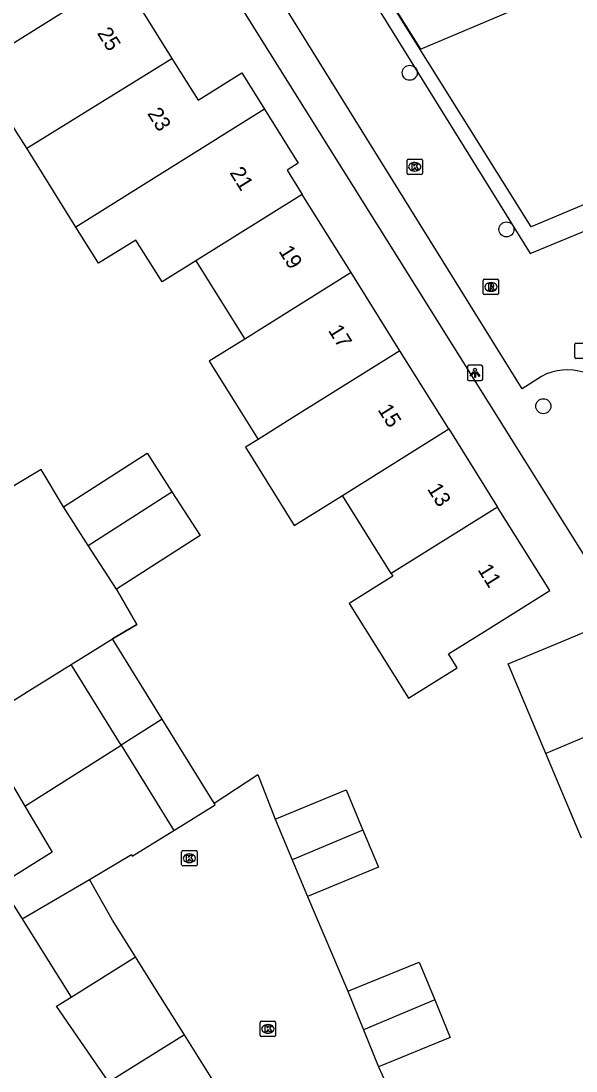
# Model space of a CAD drawing. Extents: x 157767 to 159171, y 387842 to 389425.
# Drawn here: x 158844.8 to 158881, y 388111.6 to 388179.9 of the extents above; entities that cross this region are included whole.
import ezdxf

# ---------------------------------------------------------------- set-up
doc = ezdxf.new("R2010")
doc.units = 0
for name, color, linetype in [('IMGEO_Boom', 7, 'Continuous'), ('IMGEO_Kolk', 7, 'Continuous'), ('IMGEO_Lichtpunt', 7, 'Continuous'), ('IMGEO_Muur', 7, 'Continuous'), ('IMGEO_Pand', 7, 'Continuous'), ('IMGEO_Pand_nummerreeks', 7, 'Continuous'), ('IMGEO_Rijbaan_lokaal_open', 7, 'Continuous'), ('IMGEO_Rioolput', 7, 'Continuous'), ('IMGEO_Voetpad_open', 7, 'Continuous')]:
    doc.layers.add(name, color=color, linetype=linetype)

msp = doc.modelspace()

# ---------------------------------------------------------------- linework, layer by layer
at = {"layer": 'IMGEO_Boom'}
for centre in [(158870.135, 388176.553), (158876.429, 388166.359), (158878.827, 388154.851)]:
    msp.add_circle(centre, 0.489, dxfattribs=at)
at = {"layer": 'IMGEO_Kolk'}
for p, q in [((158869.96, 388170.007), (158869.96, 388170.859)), ((158870.035, 388170.933), (158870.887, 388170.933)), ((158870.961, 388170.859), (158870.961, 388170.007)), ((158870.471, 388170.153), (158870.446, 388170.153)), ((158870.448, 388170.713), (158870.473, 388170.713)), ((158870.887, 388169.933), (158870.035, 388169.933)), ((158880.879, 388158.038), (158880.879, 388158.89)), ((158880.954, 388158.964), (158881.806, 388158.964)), ((158881.806, 388157.964), (158880.954, 388157.964)), ((158855.29, 388124.998), (158855.29, 388125.85)), ((158855.365, 388125.924), (158856.217, 388125.924)), ((158855.778, 388125.704), (158855.803, 388125.704)), ((158856.291, 388125.85), (158856.291, 388124.998)), ((158855.801, 388125.144), (158855.776, 388125.144)), ((158856.217, 388124.924), (158855.365, 388124.924)), ((158860.404, 388113.888), (158860.404, 388114.74)), ((158860.479, 388114.814), (158861.331, 388114.814)), ((158861.405, 388114.74), (158861.405, 388113.888)), ((158860.915, 388114.034), (158860.89, 388114.034)), ((158860.892, 388114.594), (158860.917, 388114.594)), ((158861.331, 388113.814), (158860.479, 388113.814))]:
    msp.add_line(p, q, dxfattribs=at)
for points in [[(158869.96, 388170.007), (158869.96, 388170.859)], [(158870.035, 388170.933), (158870.887, 388170.933)], [(158870.961, 388170.859), (158870.961, 388170.007)], [(158870.281, 388170.633), (158870.404, 388170.633), (158870.404, 388170.482), (158870.534, 388170.633), (158870.698, 388170.633), (158870.552, 388170.482), (158870.705, 388170.233), (158870.553, 388170.233), (158870.468, 388170.397), (158870.404, 388170.33), (158870.404, 388170.233), (158870.281, 388170.233), (158870.281, 388170.633)], [(158870.887, 388169.933), (158870.035, 388169.933)], [(158880.879, 388158.038), (158880.879, 388158.89)], [(158880.954, 388158.964), (158881.806, 388158.964)], [(158881.806, 388157.964), (158880.954, 388157.964)], [(158855.29, 388124.998), (158855.29, 388125.85)], [(158855.365, 388125.924), (158856.217, 388125.924)], [(158856.291, 388125.85), (158856.291, 388124.998)], [(158855.611, 388125.624), (158855.734, 388125.624), (158855.734, 388125.473), (158855.864, 388125.624), (158856.028, 388125.624), (158855.882, 388125.473), (158856.035, 388125.224), (158855.883, 388125.224), (158855.798, 388125.388), (158855.734, 388125.321), (158855.734, 388125.224), (158855.611, 388125.224), (158855.611, 388125.624)], [(158856.217, 388124.924), (158855.365, 388124.924)], [(158860.404, 388113.888), (158860.404, 388114.74)], [(158860.479, 388114.814), (158861.331, 388114.814)], [(158861.405, 388114.74), (158861.405, 388113.888)], [(158860.725, 388114.514), (158860.848, 388114.514), (158860.848, 388114.363), (158860.978, 388114.514), (158861.142, 388114.514), (158860.996, 388114.363), (158861.149, 388114.114), (158860.997, 388114.114), (158860.912, 388114.278), (158860.848, 388114.211), (158860.848, 388114.114), (158860.725, 388114.114), (158860.725, 388114.514)], [(158861.331, 388113.814), (158860.479, 388113.814)]]:
    msp.add_lwpolyline(points, dxfattribs=at)
for centre, start, end in [((158870.037, 388170.857), 91.55205, 178.44795), ((158870.037, 388170.857), 91.55205, 178.44795), ((158870.885, 388170.857), 1.55205, 88.44795), ((158870.885, 388170.857), 1.55205, 88.44795), ((158870.037, 388170.009), 181.55205, 268.44795), ((158870.037, 388170.009), 181.55205, 268.44795), ((158870.885, 388170.009), 271.55205, 358.44795), ((158870.885, 388170.009), 271.55205, 358.44795), ((158880.956, 388158.888), 91.55205, 178.44795), ((158880.956, 388158.888), 91.55205, 178.44795), ((158880.956, 388158.04), 181.55205, 268.44795), ((158880.956, 388158.04), 181.55205, 268.44795), ((158855.367, 388125.848), 91.55205, 178.44795), ((158855.367, 388125.848), 91.55205, 178.44795), ((158856.215, 388125.848), 1.55205, 88.44795), ((158856.215, 388125.848), 1.55205, 88.44795), ((158855.367, 388125), 181.55205, 268.44795), ((158855.367, 388125), 181.55205, 268.44795), ((158856.215, 388125), 271.55205, 358.44795), ((158856.215, 388125), 271.55205, 358.44795), ((158860.481, 388114.738), 91.55205, 178.44795), ((158860.481, 388114.738), 91.55205, 178.44795), ((158861.329, 388114.738), 1.55205, 88.44795), ((158861.329, 388114.738), 1.55205, 88.44795), ((158860.481, 388113.89), 181.55205, 268.44795), ((158860.481, 388113.89), 181.55205, 268.44795), ((158861.329, 388113.89), 271.55205, 358.44795), ((158861.329, 388113.89), 271.55205, 358.44795)]:
    msp.add_arc(centre, 0.0765, start, end, dxfattribs=at)
for centre, major_axis, ratio, start_param, end_param in [((158870.447, 388170.433), (-0.387, 0.002), 0.722429, 4.712389, 7.853982), ((158870.472, 388170.433), (-0.39, 0.002), 0.717154, 1.570796, 4.712389), ((158855.777, 388125.424), (-0.387, 0.002), 0.722429, 4.712389, 7.853982), ((158855.802, 388125.424), (-0.39, 0.002), 0.717154, 1.570796, 4.712389), ((158860.891, 388114.314), (-0.387, 0.002), 0.722429, 4.712389, 7.853982), ((158860.916, 388114.314), (-0.39, 0.002), 0.717154, 1.570796, 4.712389)]:
    msp.add_ellipse(centre, major_axis=major_axis, ratio=ratio, start_param=start_param, end_param=end_param, dxfattribs=at)
at = {"layer": 'IMGEO_Lichtpunt'}
for p, q in [((158873.884, 388157.421), (158873.884, 388156.614)), ((158873.884, 388157.421), (158873.884, 388156.614)), ((158874.786, 388157.516), (158873.978, 388157.516)), ((158874.786, 388157.516), (158873.978, 388157.516)), ((158874.88, 388156.614), (158874.88, 388157.421)), ((158874.88, 388156.614), (158874.88, 388157.421)), ((158873.978, 388156.52), (158874.786, 388156.52)), ((158873.978, 388156.52), (158874.786, 388156.52))]:
    msp.add_line(p, q, dxfattribs=at)
for points in [[(158874.258, 388157.085), (158874.297, 388157.057), (158874.109, 388156.795), (158874.071, 388156.822), (158874.258, 388157.085)], [(158874.36, 388157.037), (158874.407, 388157.037), (158874.407, 388156.715), (158874.36, 388156.715), (158874.36, 388157.037)], [(158874.47, 388157.057), (158874.508, 388157.084), (158874.695, 388156.822), (158874.656, 388156.794), (158874.47, 388157.057)]]:
    msp.add_lwpolyline(points, dxfattribs=at)
msp.add_circle((158874.383, 388157.219), 0.0994, dxfattribs=at)
for centre, start, end in [((158873.978, 388157.421), 90, 180), ((158873.978, 388157.421), 90, 180), ((158874.786, 388157.421), 0, 90), ((158874.786, 388157.421), 0, 90), ((158873.978, 388156.614), 180, 270), ((158873.978, 388156.614), 180, 270), ((158874.786, 388156.614), 270, 0), ((158874.786, 388156.614), 270, 360)]:
    msp.add_arc(centre, 0.0946, start, end, dxfattribs=at)
at = {"layer": 'IMGEO_Muur'}
msp.add_lwpolyline([(158851.039, 388142.942), (158852.373, 388140.65), (158850.79, 388139.7)], dxfattribs=at)
at = {"layer": 'IMGEO_Pand'}
for points in [[(158869.736, 388198.323), (158867.55, 388197.401), (158869.839, 388191.974), (158866.144, 388190.415), (158867.752, 388186.602), (158866.235, 388185.962), (158866.295, 388185.821), (158866.917, 388184.362), (158870.829, 388178.088), (158877.114, 388180.728), (158875.134, 388185.422)], [(158845.206, 388171.646), (158844.528, 388172.732), (158841.878, 388176.972), (158851.3, 388182.857), (158854.654, 388177.489)], [(158845.206, 388171.646), (158854.654, 388177.489)], [(158854.654, 388177.489), (158856.357, 388174.762), (158859.211, 388176.545), (158860.686, 388174.183)], [(158860.686, 388174.183), (158848.411, 388166.513)], [(158860.686, 388174.183), (158862.878, 388170.674), (158862.146, 388170.217), (158863.133, 388168.637)], [(158848.411, 388166.513), (158845.206, 388171.646)], [(158863.133, 388168.637), (158856.212, 388164.312)], [(158866.312, 388163.548), (158863.133, 388168.637)], [(158856.212, 388164.312), (158854.011, 388162.937), (158852.304, 388165.669), (158849.882, 388164.156), (158848.411, 388166.513)], [(158856.212, 388164.312), (158859.391, 388159.224)], [(158866.312, 388163.548), (158859.391, 388159.224)], [(158869.491, 388158.459), (158866.312, 388163.548)], [(158859.391, 388159.224), (158857.081, 388157.781), (158858.744, 388155.12), (158860.261, 388152.692)], [(158869.491, 388158.459), (158862.57, 388154.135), (158860.261, 388152.692)], [(158872.67, 388153.37), (158869.491, 388158.459)], [(158865.749, 388149.046), (158872.67, 388153.37)], [(158872.67, 388153.37), (158875.849, 388148.282)], [(158860.261, 388152.692), (158859.44, 388152.179), (158862.62, 388147.091), (158865.749, 388149.046)], [(158847.606, 388148.301), (158853.053, 388151.791), (158854.661, 388149.282)], [(158849.214, 388145.79), (158854.661, 388149.282)], [(158854.661, 388149.282), (158856.486, 388146.432), (158851.039, 388142.942)], [(158868.928, 388143.957), (158865.749, 388149.046)], [(158849.214, 388145.79), (158847.606, 388148.301)], [(158868.928, 388143.957), (158869.041, 388143.776), (158866.199, 388142.002), (158870.051, 388135.836), (158873.224, 388137.82), (158872.657, 388138.727), (158875.006, 388140.194), (158879.246, 388142.843), (158875.849, 388148.282)], [(158875.849, 388148.282), (158868.928, 388143.957)], [(158851.039, 388142.942), (158849.214, 388145.79)], [(158878.984, 388132.253), (158876.542, 388138.069), (158880.242, 388139.623), (158884.852, 388141.558), (158886.505, 388137.619), (158885.633, 388137.253), (158886.42, 388135.378)], [(158848.095, 388138.032), (158850.79, 388139.7)], [(158854.019, 388134.481), (158850.79, 388139.7)], [(158841.908, 388134.171), (158845.398, 388136.363), (158848.095, 388138.032)], [(158851.344, 388132.781), (158848.095, 388138.032)], [(158886.42, 388135.378), (158878.984, 388132.253)], [(158841.908, 388134.171), (158845.091, 388128.806)], [(158854.019, 388134.481), (158851.344, 388132.781)], [(158857.401, 388129.016), (158854.019, 388134.481)], [(158845.091, 388128.806), (158851.344, 388132.781)], [(158851.344, 388132.781), (158854.775, 388127.236)], [(158881.307, 388126.721), (158878.984, 388132.253)], [(158861.382, 388127.972), (158865.997, 388129.887), (158867.09, 388127.253)], [(158845.091, 388128.806), (158846.857, 388125.829), (158843.495, 388123.724), (158844.905, 388121.472)], [(158854.775, 388127.236), (158857.47, 388128.904), (158857.401, 388129.016)], [(158861.382, 388127.972), (158862.484, 388125.317)], [(158849.29, 388124.032), (158852.016, 388125.668), (158852.078, 388125.567), (158854.775, 388127.236)], [(158867.09, 388127.253), (158862.484, 388125.317)], [(158867.09, 388127.253), (158868.091, 388124.84), (158863.476, 388122.926)], [(158862.484, 388125.317), (158863.476, 388122.926)], [(158844.905, 388121.472), (158849.29, 388124.032)], [(158852.277, 388119.009), (158850.79, 388121.384), (158849.29, 388124.032)], [(158844.905, 388121.472), (158846.602, 388118.762), (158848.089, 388116.388)], [(158848.089, 388116.388), (158852.277, 388119.009)], [(158855.468, 388113.928), (158853.648, 388116.82), (158852.277, 388119.009)], [(158866.102, 388116.773), (158870.751, 388118.668), (158871.758, 388116.198)], [(158866.102, 388116.773), (158867.129, 388114.253)], [(158851.267, 388111.298), (158850.54, 388110.843), (158847.142, 388115.795), (158848.089, 388116.388)], [(158871.758, 388116.198), (158867.129, 388114.253)], [(158871.758, 388116.198), (158872.757, 388113.746), (158868.108, 388111.852)], [(158867.129, 388114.253), (158868.108, 388111.852)], [(158855.468, 388113.928), (158851.267, 388111.298)], [(158858.664, 388108.85), (158857.211, 388111.157), (158855.468, 388113.928)]]:
    msp.add_lwpolyline(points, dxfattribs=at)
at = {"layer": 'IMGEO_Rijbaan_lokaal_open'}
for points in [[(158913.189, 388181.338), (158883.494, 388168.825), (158878.046, 388166.529), (158866.747, 388184.586), (158862.893, 388193.639)], [(158878.702, 388156.794), (158877.452, 388155.986), (158861.401, 388181.861), (158860.341, 388181.222), (158857.294, 388186.021), (158861.892, 388188.966), (158860.494, 388192.525), (158862.043, 388193.215)], [(158862.043, 388193.215), (158863.651, 388189.495), (158865.858, 388184.316), (158877.965, 388164.8), (158882.956, 388166.846), (158883.272, 388166.106), (158884.461, 388166.613)], [(158847.606, 388148.301), (158846.14, 388150.729), (158841.823, 388148.142), (158840.069, 388150.92)], [(158850.79, 388139.7), (158852.373, 388140.65), (158851.039, 388142.942)], [(158857.401, 388129.016), (158860.256, 388130.881), (158861.382, 388127.972)], [(158863.476, 388122.926), (158866.102, 388116.773)], [(158868.108, 388111.852), (158869.537, 388108.718)]]:
    msp.add_lwpolyline(points, dxfattribs=at)
msp.add_arc((158880.397, 388153.641), 3.58, 25.84674, 118.27198, dxfattribs=at)
at = {"layer": 'IMGEO_Rioolput'}
for p, q in [((158874.92, 388162.186), (158874.92, 388163.038)), ((158874.995, 388163.112), (158875.847, 388163.112)), ((158875.408, 388162.892), (158875.433, 388162.892)), ((158875.921, 388163.038), (158875.921, 388162.186)), ((158875.847, 388162.112), (158874.995, 388162.112)), ((158875.431, 388162.332), (158875.406, 388162.332))]:
    msp.add_line(p, q, dxfattribs=at)
for points in [[(158874.92, 388162.186), (158874.92, 388163.038)], [(158874.995, 388163.112), (158875.847, 388163.112)], [(158875.509, 388162.81), (158875.257, 388162.812), (158875.257, 388162.412)], [(158875.257, 388162.412), (158875.381, 388162.412), (158875.381, 388162.574), (158875.392, 388162.574)], [(158875.435, 388162.731), (158875.381, 388162.731), (158875.381, 388162.65)], [(158875.381, 388162.65), (158875.433, 388162.65)], [(158875.921, 388163.038), (158875.921, 388162.186)], [(158875.847, 388162.112), (158874.995, 388162.112)], [(158875.439, 388162.545), (158875.51, 388162.412), (158875.65, 388162.412), (158875.585, 388162.538)]]:
    msp.add_lwpolyline(points, dxfattribs=at)
for centre, radius, start, end in [((158874.997, 388163.036), 0.0765, 91.55205, 178.44795), ((158874.997, 388163.036), 0.0765, 91.55205, 178.44795), ((158875.391, 388162.521), 0.0533, 26.02933, 88.69889), ((158875.417, 388162.839), 0.19, 274.7715, 282.96867), ((158875.441, 388162.635), 0.0964, 77.00612, 93.18647), ((158875.455, 388162.692), 0.0378, 276.66336, 79.67722), ((158875.508, 388162.7), 0.109, 350.36119, 89.41601), ((158875.506, 388162.7), 0.112, 277.58423, 350.98172), ((158875.49, 388162.485), 0.108, 29.51342, 73.79051), ((158875.845, 388163.036), 0.0765, 1.55205, 88.44795), ((158875.845, 388163.036), 0.0765, 1.55205, 88.44795), ((158874.997, 388162.188), 0.0765, 181.55205, 268.44795), ((158874.997, 388162.188), 0.0765, 181.55205, 268.44795), ((158875.845, 388162.188), 0.0765, 271.55205, 358.44795), ((158875.845, 388162.188), 0.0765, 271.55205, 358.44795)]:
    msp.add_arc(centre, radius, start, end, dxfattribs=at)
for centre, major_axis, ratio, start_param, end_param in [((158875.407, 388162.612), (-0.387, 0.002), 0.722429, 4.712389, 7.853982), ((158875.432, 388162.612), (-0.39, 0.002), 0.717154, 1.570796, 4.712389)]:
    msp.add_ellipse(centre, major_axis=major_axis, ratio=ratio, start_param=start_param, end_param=end_param, dxfattribs=at)
at = {"layer": 'IMGEO_Voetpad_open'}
msp.add_lwpolyline([(158852.533, 388185.971), (158854.016, 388186.593), (158855.965, 388185.942), (158856.305, 388185.398), (158882.366, 388143.71), (158885.534, 388145.037), (158899.188, 388112.326)], dxfattribs=at)

# ---------------------------------------------------------------- texts
at = {"layer": 'IMGEO_Pand_nummerreeks'}
for s, rotation, p in [('25', 301.99329, (158849.757, 388179.135)), ('23', 301.99329, (158853.024, 388173.907)), ('21', 301.99221, (158858.384, 388170.048)), ('19', 301.99221, (158861.573, 388164.943)), ('17', 301.99375, (158864.795, 388159.784)), ('15', 301.99375, (158868.018, 388154.625)), ('13', 301.99221, (158871.241, 388149.467)), ('11', 301.99221, (158874.524, 388144.211))]:
    msp.add_text(s, height=1, rotation=rotation, dxfattribs=at).set_placement(p)

doc.saveas('drawing.dxf')
